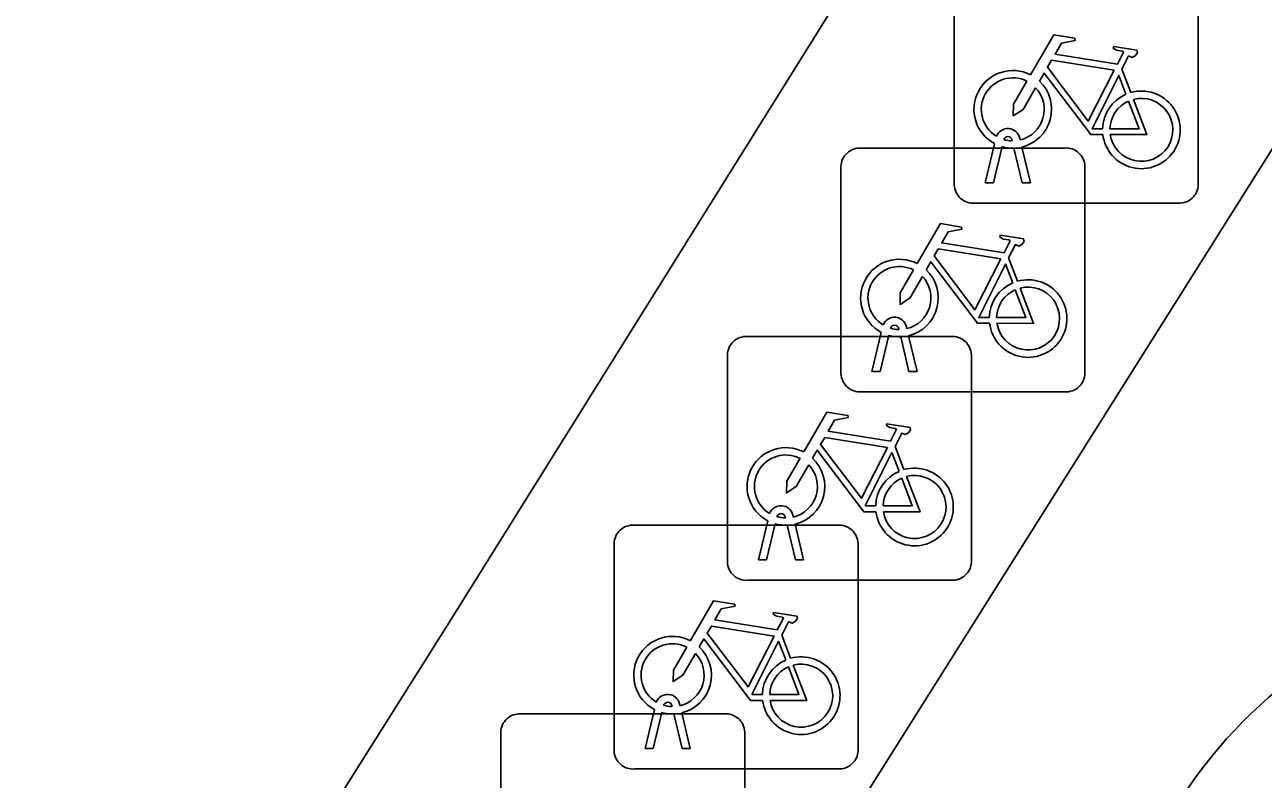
# Model space of a CAD drawing. Extents: x 160664 to 161506, y 382245 to 383288.
# Drawn here: x 161148.15 to 161153.23, y 383136.6 to 383139.69 of the extents above; entities that cross this region are included whole.
import ezdxf

# ---------------------------------------------------------------- set-up
doc = ezdxf.new("R2010")
doc.units = 0
doc.layers.add('IMGEO_Fietsenrek', color=7, linetype='Continuous')
doc.layers.add('IMGEO_Voetpad_open', color=7, linetype='Continuous')

msp = doc.modelspace()

# ---------------------------------------------------------------- linework, layer by layer
at = {"layer": 'IMGEO_Fietsenrek'}
for p, q in [((161151.9605, 383139.0369), (161151.9605, 383139.8778)), ((161151.9605, 383139.8778), (161151.9605, 383139.0369)), ((161152.9595, 383139.8871), (161152.9595, 383139.0462)), ((161152.9595, 383139.0462), (161152.9595, 383139.8871)), ((161152.6472, 383139.5112), (161152.6835, 383139.416)), ((161152.0875, 383139.0463), (161152.1258, 383139.2063)), ((161152.1979, 383139.2179), (161152.1969, 383139.2222)), ((161152.2286, 383139.2294), (161152.2304, 383139.2215)), ((161151.5709, 383139.1885), (161152.4118, 383139.1885)), ((161152.4118, 383139.1885), (161151.5709, 383139.1885)), ((161152.1562, 383139.1941), (161152.1209, 383139.0463)), ((161152.239, 383139.0463), (161152.2051, 383139.188)), ((161152.2374, 383139.1923), (161152.2724, 383139.0463)), ((161151.4965, 383138.2639), (161151.4965, 383139.1048)), ((161151.4965, 383139.1048), (161151.4965, 383138.2639)), ((161152.4955, 383139.1141), (161152.4955, 383138.2732)), ((161152.4955, 383138.2732), (161152.4955, 383139.1141)), ((161152.1209, 383139.0463), (161152.0875, 383139.0463)), ((161152.2724, 383139.0463), (161152.239, 383139.0463)), ((161152.8851, 383138.9625), (161152.0442, 383138.9625)), ((161152.0442, 383138.9625), (161152.8851, 383138.9625)), ((161152.1832, 383138.7382), (161152.2195, 383138.643)), ((161151.7339, 383138.4449), (161151.7329, 383138.4492)), ((161151.7646, 383138.4564), (161151.7664, 383138.4485)), ((161151.1059, 383138.4165), (161151.9468, 383138.4165)), ((161151.9468, 383138.4165), (161151.1059, 383138.4165)), ((161151.6235, 383138.2733), (161151.6618, 383138.4333)), ((161151.6922, 383138.4211), (161151.6569, 383138.2733)), ((161151.775, 383138.2733), (161151.7411, 383138.415)), ((161151.7734, 383138.4193), (161151.8084, 383138.2733)), ((161152.0305, 383138.3421), (161152.0305, 383137.5012)), ((161152.0305, 383137.5012), (161152.0305, 383138.3421)), ((161151.0315, 383137.4919), (161151.0315, 383138.3328)), ((161151.0315, 383138.3328), (161151.0315, 383137.4919)), ((161151.6569, 383138.2733), (161151.6235, 383138.2733)), ((161151.8084, 383138.2733), (161151.775, 383138.2733)), ((161152.4211, 383138.1895), (161151.5802, 383138.1895)), ((161151.5802, 383138.1895), (161152.4211, 383138.1895)), ((161151.7182, 383137.9662), (161151.7545, 383137.871)), ((161151.2689, 383137.6729), (161151.2679, 383137.6772)), ((161151.2996, 383137.6844), (161151.3014, 383137.6765)), ((161150.6419, 383137.6435), (161151.4828, 383137.6435)), ((161151.4828, 383137.6435), (161150.6419, 383137.6435)), ((161151.1585, 383137.5013), (161151.1968, 383137.6613)), ((161151.2272, 383137.6491), (161151.1919, 383137.5013)), ((161151.31, 383137.5013), (161151.2761, 383137.643)), ((161151.3084, 383137.6473), (161151.3434, 383137.5013)), ((161150.5675, 383136.7189), (161150.5675, 383137.5598)), ((161150.5675, 383137.5598), (161150.5675, 383136.7189)), ((161151.5665, 383137.5691), (161151.5665, 383136.7282)), ((161151.5665, 383136.7282), (161151.5665, 383137.5691)), ((161151.1919, 383137.5013), (161151.1585, 383137.5013)), ((161151.3434, 383137.5013), (161151.31, 383137.5013)), ((161151.9561, 383137.4175), (161151.1152, 383137.4175)), ((161151.1152, 383137.4175), (161151.9561, 383137.4175)), ((161151.2542, 383137.1932), (161151.2905, 383137.098)), ((161150.1779, 383136.8705), (161151.0188, 383136.8705)), ((161151.0188, 383136.8705), (161150.1779, 383136.8705)), ((161150.6945, 383136.7283), (161150.7328, 383136.8883)), ((161150.7632, 383136.8761), (161150.7279, 383136.7283)), ((161150.8049, 383136.8999), (161150.8039, 383136.9042)), ((161150.846, 383136.7283), (161150.8121, 383136.87)), ((161150.8356, 383136.9114), (161150.8374, 383136.9035)), ((161150.8444, 383136.8743), (161150.8794, 383136.7283)), ((161150.1035, 383135.9459), (161150.1035, 383136.7868)), ((161150.1035, 383136.7868), (161150.1035, 383135.9459)), ((161151.1025, 383136.7961), (161151.1025, 383135.9552)), ((161151.1025, 383135.9552), (161151.1025, 383136.7961)), ((161150.7279, 383136.7283), (161150.6945, 383136.7283)), ((161150.8794, 383136.7283), (161150.846, 383136.7283)), ((161151.4921, 383136.6445), (161150.6512, 383136.6445)), ((161150.6512, 383136.6445), (161151.4921, 383136.6445))]:
    msp.add_line(p, q, dxfattribs=at)
for points in [[(161152.2731, 383139.4882), (161152.3678, 383139.6517), (161152.454, 383139.6379), (161152.4557, 383139.6292), (161152.3996, 383139.6183), (161152.3734, 383139.573), (161152.6286, 383139.5322)], [(161152.6286, 383139.5322), (161152.6536, 383139.581), (161152.6485, 383139.585), (161152.6253, 383139.5887), (161152.6126, 383139.5962), (161152.6116, 383139.5993), (161152.6138, 383139.6039), (161152.7086, 383139.5888), (161152.7109, 383139.5785), (161152.7015, 383139.5661), (161152.6891, 383139.5597), (161152.6746, 383139.5659), (161152.6472, 383139.5112)], [(161152.6157, 383139.507), (161152.3589, 383139.548), (161152.3422, 383139.5192), (161152.5092, 383139.2989), (161152.6157, 383139.507)], [(161152.2938, 383139.4357), (161152.2422, 383139.3465), (161152.2023, 383139.3205), (161152.2035, 383139.368), (161152.258, 383139.4622)], [(161152.5688, 383139.2435), (161152.5191, 383139.2436), (161152.3284, 383139.4953), (161152.3094, 383139.4625)], [(161152.6637, 383139.409), (161152.6344, 383139.4858), (161152.525, 383139.2677), (161152.5677, 383139.2676)], [(161152.5977, 383139.2675), (161152.7176, 383139.2673), (161152.6744, 383139.3809)], [(161152.6942, 383139.3878), (161152.7492, 383139.2432), (161152.5991, 383139.2435)], [(161151.8091, 383138.7152), (161151.9038, 383138.8787), (161151.99, 383138.8649), (161151.9917, 383138.8562), (161151.9356, 383138.8453), (161151.9094, 383138.8), (161152.1646, 383138.7592)], [(161152.1646, 383138.7592), (161152.1896, 383138.808), (161152.1845, 383138.812), (161152.1613, 383138.8157), (161152.1486, 383138.8232), (161152.1476, 383138.8263), (161152.1498, 383138.8309), (161152.2446, 383138.8158), (161152.2469, 383138.8055), (161152.2375, 383138.7931), (161152.2251, 383138.7867), (161152.2106, 383138.7929), (161152.1832, 383138.7382)], [(161152.1517, 383138.734), (161151.8949, 383138.775), (161151.8782, 383138.7462), (161152.0452, 383138.5259), (161152.1517, 383138.734)], [(161152.1048, 383138.4705), (161152.0551, 383138.4706), (161151.8644, 383138.7223), (161151.8454, 383138.6895)], [(161152.1997, 383138.636), (161152.1704, 383138.7128), (161152.061, 383138.4947), (161152.1037, 383138.4946)], [(161151.8298, 383138.6627), (161151.7782, 383138.5735), (161151.7383, 383138.5475), (161151.7395, 383138.595), (161151.794, 383138.6892)], [(161152.1337, 383138.4945), (161152.2536, 383138.4943), (161152.2104, 383138.6079)], [(161152.2302, 383138.6148), (161152.2852, 383138.4702), (161152.1351, 383138.4705)], [(161151.3441, 383137.9432), (161151.4388, 383138.1067), (161151.525, 383138.0929), (161151.5267, 383138.0842), (161151.4706, 383138.0733), (161151.4444, 383138.028), (161151.6996, 383137.9872)], [(161151.6996, 383137.9872), (161151.7246, 383138.036), (161151.7195, 383138.04), (161151.6963, 383138.0437), (161151.6836, 383138.0512), (161151.6826, 383138.0543), (161151.6848, 383138.0589), (161151.7796, 383138.0438), (161151.7819, 383138.0335), (161151.7725, 383138.0211), (161151.7601, 383138.0147), (161151.7456, 383138.0209), (161151.7182, 383137.9662)], [(161151.6867, 383137.962), (161151.4299, 383138.003), (161151.4132, 383137.9742), (161151.5802, 383137.7539), (161151.6867, 383137.962)], [(161151.6398, 383137.6985), (161151.5901, 383137.6986), (161151.3994, 383137.9503), (161151.3804, 383137.9175)], [(161151.7347, 383137.864), (161151.7054, 383137.9408), (161151.596, 383137.7227), (161151.6387, 383137.7226)], [(161151.3648, 383137.8907), (161151.3132, 383137.8015), (161151.2733, 383137.7755), (161151.2745, 383137.823), (161151.329, 383137.9172)], [(161151.6687, 383137.7225), (161151.7886, 383137.7223), (161151.7454, 383137.8359)], [(161151.7652, 383137.8428), (161151.8202, 383137.6982), (161151.6701, 383137.6985)], [(161150.8801, 383137.1702), (161150.9748, 383137.3337), (161151.061, 383137.3199), (161151.0627, 383137.3112), (161151.0066, 383137.3003), (161150.9804, 383137.255), (161151.2356, 383137.2142)], [(161151.2356, 383137.2142), (161151.2606, 383137.263), (161151.2555, 383137.267), (161151.2323, 383137.2707), (161151.2196, 383137.2782), (161151.2186, 383137.2813), (161151.2208, 383137.2859), (161151.3156, 383137.2708), (161151.3179, 383137.2605), (161151.3085, 383137.2481), (161151.2961, 383137.2417), (161151.2816, 383137.2479), (161151.2542, 383137.1932)], [(161151.2227, 383137.189), (161150.9659, 383137.23), (161150.9492, 383137.2012), (161151.1162, 383136.9809), (161151.2227, 383137.189)], [(161151.1758, 383136.9255), (161151.1261, 383136.9256), (161150.9354, 383137.1773), (161150.9164, 383137.1445)], [(161150.9008, 383137.1177), (161150.8492, 383137.0285), (161150.8093, 383137.0025), (161150.8105, 383137.05), (161150.865, 383137.1442)], [(161151.2707, 383137.091), (161151.2414, 383137.1678), (161151.132, 383136.9497), (161151.1747, 383136.9496)], [(161151.3012, 383137.0698), (161151.3562, 383136.9252), (161151.2061, 383136.9255)], [(161151.2047, 383136.9495), (161151.3246, 383136.9493), (161151.2814, 383137.0629)]]:
    msp.add_lwpolyline(points, dxfattribs=at)
for centre, radius, start, end in [((161152.2001, 383139.3469), 0.159, 62.6766, 242.1369), ((161152.2001, 383139.3469), 0.129, 63.3192, 238.903), ((161152.2001, 383139.3469), 0.159, 283.5766, 46.6042), ((161152.2001, 383139.3469), 0.129, 283.6043, 43.4302), ((161152.7267, 383139.2629), 0.159, 113.3408, 178.3217), ((161152.7267, 383139.2629), 0.159, 187.0065, 105.7708), ((161152.7267, 383139.2629), 0.129, 113.923, 177.9556), ((161152.7267, 383139.2629), 0.129, 188.6715, 104.5883), ((161152.1799, 383139.2183), 0.0499, 12.8025, 158.6934), ((161152.1799, 383139.2183), 0.0174, 12.8025, 163.4502), ((161152.2001, 383139.3469), 0.129, 253.415, 269.0204), ((161151.5742, 383139.1106), 0.0779, 92.4484, 184.2845), ((161151.5742, 383139.1106), 0.0779, 92.4484, 184.2845), ((161152.2001, 383139.3469), 0.159, 253.9967, 271.7867), ((161152.4176, 383139.1108), 0.0779, 2.4484, 94.2845), ((161152.4176, 383139.1108), 0.0779, 2.4484, 94.2845), ((161152.8818, 383139.0404), 0.0779, 272.4484, 4.2845), ((161152.8818, 383139.0404), 0.0779, 272.4484, 4.2845), ((161152.0384, 383139.0402), 0.0779, 182.4484, 274.2845), ((161152.0384, 383139.0402), 0.0779, 182.4484, 274.2845), ((161151.7361, 383138.5739), 0.159, 62.6766, 242.1369), ((161151.7361, 383138.5739), 0.129, 63.3192, 238.903), ((161151.7361, 383138.5739), 0.159, 283.5766, 46.6042), ((161151.7361, 383138.5739), 0.129, 283.6043, 43.4302), ((161152.2627, 383138.4899), 0.159, 187.0065, 105.7708), ((161152.2627, 383138.4899), 0.159, 113.3408, 178.3217), ((161152.2627, 383138.4899), 0.129, 113.923, 177.9556), ((161152.2627, 383138.4899), 0.129, 188.6715, 104.5883), ((161151.7159, 383138.4453), 0.0499, 12.8025, 158.6934), ((161151.7159, 383138.4453), 0.0174, 12.8025, 163.4502), ((161151.7361, 383138.5739), 0.129, 253.415, 269.0204), ((161151.1092, 383138.3386), 0.0779, 92.4484, 184.2845), ((161151.1092, 383138.3386), 0.0779, 92.4484, 184.2845), ((161151.7361, 383138.5739), 0.159, 253.9967, 271.7867), ((161151.9526, 383138.3388), 0.0779, 2.4484, 94.2845), ((161151.9526, 383138.3388), 0.0779, 2.4484, 94.2845), ((161151.5744, 383138.2672), 0.0779, 182.4484, 274.2845), ((161151.5744, 383138.2672), 0.0779, 182.4484, 274.2845), ((161152.4178, 383138.2674), 0.0779, 272.4484, 4.2845), ((161152.4178, 383138.2674), 0.0779, 272.4484, 4.2845), ((161151.2711, 383137.8019), 0.159, 62.6766, 242.1369), ((161151.2711, 383137.8019), 0.129, 63.3192, 238.903), ((161151.2711, 383137.8019), 0.129, 283.6043, 43.4302), ((161151.2711, 383137.8019), 0.159, 283.5766, 46.6042), ((161151.7977, 383137.7179), 0.159, 113.3408, 178.3217), ((161151.7977, 383137.7179), 0.159, 187.0065, 105.7708), ((161151.7977, 383137.7179), 0.129, 113.923, 177.9556), ((161151.7977, 383137.7179), 0.129, 188.6715, 104.5883), ((161151.2509, 383137.6733), 0.0499, 12.8025, 158.6934), ((161151.2509, 383137.6733), 0.0174, 12.8025, 163.4502), ((161151.2711, 383137.8019), 0.129, 253.415, 269.0204), ((161150.6452, 383137.5656), 0.0779, 92.4484, 184.2845), ((161150.6452, 383137.5656), 0.0779, 92.4484, 184.2845), ((161151.2711, 383137.8019), 0.159, 253.9967, 271.7867), ((161151.4886, 383137.5658), 0.0779, 2.4484, 94.2845), ((161151.4886, 383137.5658), 0.0779, 2.4484, 94.2845), ((161151.1094, 383137.4952), 0.0779, 182.4484, 274.2845), ((161151.1094, 383137.4952), 0.0779, 182.4484, 274.2845), ((161151.9528, 383137.4954), 0.0779, 272.4484, 4.2845), ((161151.9528, 383137.4954), 0.0779, 272.4484, 4.2845), ((161150.8071, 383137.0289), 0.159, 62.6766, 242.1369), ((161150.8071, 383137.0289), 0.129, 63.3192, 238.903), ((161150.8071, 383137.0289), 0.129, 283.6043, 43.4302), ((161150.8071, 383137.0289), 0.159, 283.5766, 46.6042), ((161151.3337, 383136.9449), 0.159, 113.3408, 178.3217), ((161151.3337, 383136.9449), 0.159, 187.0065, 105.7708), ((161151.3337, 383136.9449), 0.129, 188.6715, 104.5883), ((161151.3337, 383136.9449), 0.129, 113.923, 177.9556), ((161150.7869, 383136.9003), 0.0499, 12.8025, 158.6934), ((161150.7869, 383136.9003), 0.0174, 12.8025, 163.4502), ((161150.1812, 383136.7926), 0.0779, 92.4484, 184.2845), ((161150.1812, 383136.7926), 0.0779, 92.4484, 184.2845), ((161150.8071, 383137.0289), 0.159, 253.9967, 271.7867), ((161150.8071, 383137.0289), 0.129, 253.415, 269.0204), ((161151.0246, 383136.7928), 0.0779, 2.4484, 94.2845), ((161151.0246, 383136.7928), 0.0779, 2.4484, 94.2845), ((161150.6454, 383136.7222), 0.0779, 182.4484, 274.2845), ((161150.6454, 383136.7222), 0.0779, 182.4484, 274.2845), ((161151.4888, 383136.7224), 0.0779, 272.4484, 4.2845), ((161151.4888, 383136.7224), 0.0779, 272.4484, 4.2845)]:
    msp.add_arc(centre, radius, start, end, dxfattribs=at)
at = {"layer": 'IMGEO_Voetpad_open'}
for points in [[(161155.876, 383146.12), (161155.564, 383146.324), (161153.216, 383142.573), (161149.889, 383137.24), (161147.528, 383133.493), (161146.227, 383132.301)], [(161156.139, 383143.756), (161148.063, 383130.922)]]:
    msp.add_lwpolyline(points, dxfattribs=at)
msp.add_arc((161154.558, 383135.44), 1.9897, 329.7613, 146.75, dxfattribs=at)

doc.saveas('drawing.dxf')
